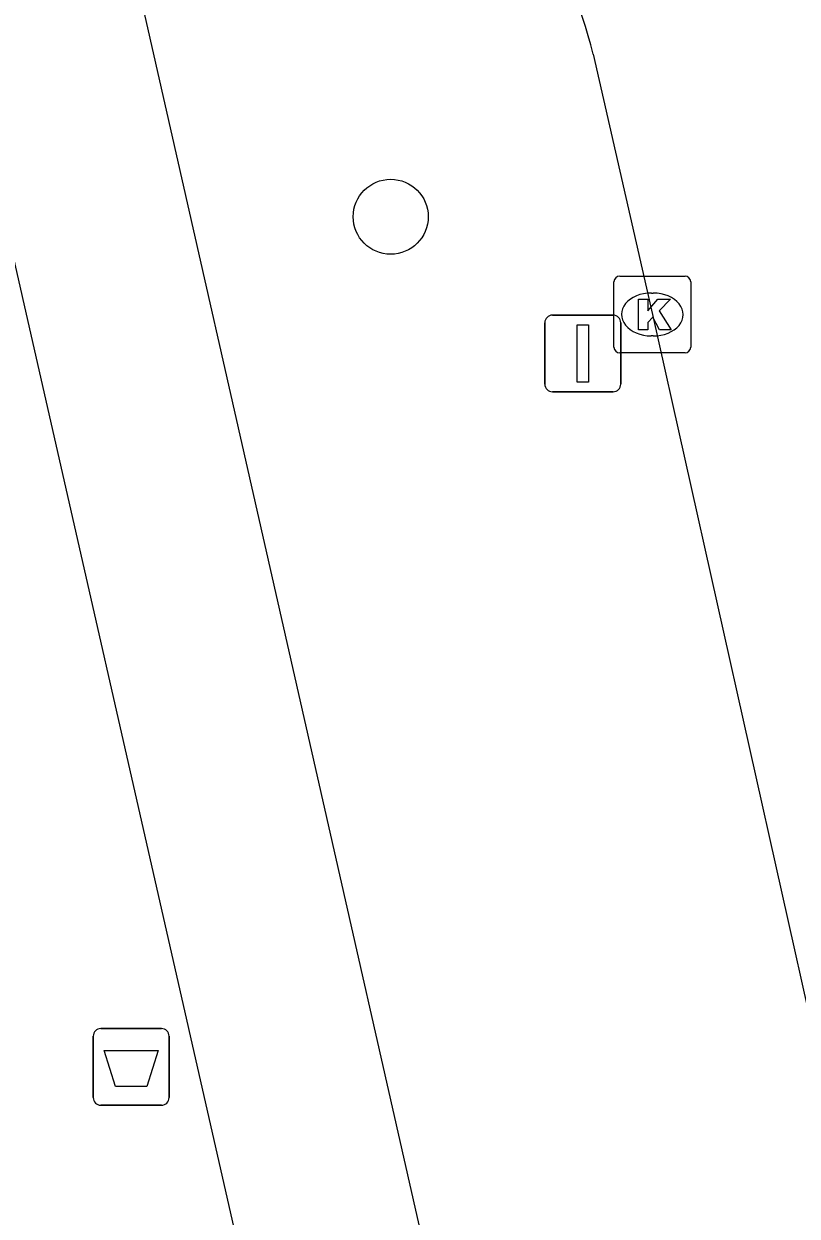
# Model space of a CAD drawing. Extents: x 161772 to 163123, y 383092 to 383917.
# Drawn here: x 163083.63 to 163093.72, y 383680.79 to 383696.33 of the extents above; entities that cross this region are included whole.
import ezdxf

# ---------------------------------------------------------------- set-up
doc = ezdxf.new("R2010")
doc.units = 0
for name, color, linetype in [('IMGEO_Afvalbak', 7, 'Continuous'), ('IMGEO_Boom', 7, 'Continuous'), ('IMGEO_Fietspad_gesloten', 7, 'Continuous'), ('IMGEO_Kolk', 7, 'Continuous'), ('IMGEO_Rijbaan_regionaal_gesloten', 7, 'Continuous'), ('IMGEO_Verkeersbordpaal', 7, 'Continuous')]:
    doc.layers.add(name, color=color, linetype=linetype)

msp = doc.modelspace()

# ---------------------------------------------------------------- linework, layer by layer
at = {"layer": 'IMGEO_Afvalbak'}
for p, q in [((163084.636, 383683.234), (163085.426, 383683.234)), ((163085.426, 383683.234), (163084.636, 383683.234)), ((163084.536, 383682.334), (163084.536, 383683.134)), ((163084.536, 383683.134), (163084.536, 383682.334)), ((163085.526, 383683.134), (163085.526, 383682.334)), ((163085.526, 383682.334), (163085.526, 383683.134)), ((163085.426, 383682.234), (163084.636, 383682.234)), ((163084.636, 383682.234), (163085.426, 383682.234))]:
    msp.add_line(p, q, dxfattribs=at)
msp.add_lwpolyline([(163084.679, 383682.948), (163085.383, 383682.948), (163085.234, 383682.478), (163084.828, 383682.478), (163084.679, 383682.948)], dxfattribs=at)
for centre, start, end in [((163084.636, 383683.134), 90, 180), ((163084.636, 383683.134), 90, 180), ((163085.426, 383683.134), 0, 90), ((163085.426, 383683.134), 360, 90), ((163084.636, 383682.334), 180, 270), ((163084.636, 383682.334), 180, 270), ((163085.426, 383682.334), 270, 0), ((163085.426, 383682.334), 270, 0)]:
    msp.add_arc(centre, 0.1, start, end, dxfattribs=at)
at = {"layer": 'IMGEO_Boom'}
msp.add_circle((163088.416, 383693.819), 0.489, dxfattribs=at)
at = {"layer": 'IMGEO_Fietspad_gesloten'}
for points in [[(163083.798, 383702.842), (163085.126, 383696.806), (163089.102, 383679.275), (163093.432, 383660.131)], [(163091.086, 383659.624), (163091.045, 383659.901), (163086.855, 383678.511), (163082.538, 383697.507), (163082.427, 383698.051), (163081.953, 383700.113)]]:
    msp.add_lwpolyline(points, dxfattribs=at)
at = {"layer": 'IMGEO_Kolk'}
for p, q in [((163091.402, 383693.045), (163092.254, 383693.045)), ((163091.327, 383692.119), (163091.327, 383692.971)), ((163092.328, 383692.971), (163092.328, 383692.119)), ((163091.815, 383692.825), (163091.84, 383692.825)), ((163091.838, 383692.265), (163091.813, 383692.265)), ((163092.254, 383692.045), (163091.402, 383692.045))]:
    msp.add_line(p, q, dxfattribs=at)
for points in [[(163091.402, 383693.045), (163092.254, 383693.045)], [(163091.327, 383692.119), (163091.327, 383692.971)], [(163092.328, 383692.971), (163092.328, 383692.119)], [(163091.648, 383692.745), (163091.771, 383692.745), (163091.771, 383692.594), (163091.901, 383692.745), (163092.065, 383692.745), (163091.919, 383692.594), (163092.072, 383692.345), (163091.92, 383692.345), (163091.835, 383692.509), (163091.771, 383692.442), (163091.771, 383692.345), (163091.648, 383692.345), (163091.648, 383692.745)], [(163092.254, 383692.045), (163091.402, 383692.045)]]:
    msp.add_lwpolyline(points, dxfattribs=at)
for centre, start, end in [((163091.404, 383692.969), 91.552, 178.448), ((163091.404, 383692.969), 91.552, 178.448), ((163092.252, 383692.969), 1.552, 88.448), ((163092.252, 383692.969), 1.552, 88.448), ((163091.404, 383692.121), 181.552, 268.448), ((163091.404, 383692.121), 181.552, 268.448), ((163092.252, 383692.121), 271.552, 358.448), ((163092.252, 383692.121), 271.552, 358.448)]:
    msp.add_arc(centre, 0.0765, start, end, dxfattribs=at)
for centre, major_axis, ratio, start_param, end_param in [((163091.814, 383692.545), (-0.387, 0.002), 0.722429, 4.712389, 7.853982), ((163091.839, 383692.545), (-0.39, 0.002), 0.717154, 1.570796, 4.712389)]:
    msp.add_ellipse(centre, major_axis=major_axis, ratio=ratio, start_param=start_param, end_param=end_param, dxfattribs=at)
at = {"layer": 'IMGEO_Rijbaan_regionaal_gesloten'}
msp.add_lwpolyline([(163091.057, 383695.938), (163091.83, 383692.545), (163095.624, 383675.566), (163095.661, 383675.411), (163097.292, 383667.254), (163099.068, 383659.42), (163099.545, 383656.986), (163099.912, 383654.024)], dxfattribs=at)
msp.add_arc((163084.314, 383694.239), 6.953, 14.1419, 47.0063, dxfattribs=at)
at = {"layer": 'IMGEO_Verkeersbordpaal'}
for p, q in [((163090.526, 383692.537), (163091.316, 383692.537)), ((163091.316, 383692.537), (163090.526, 383692.537)), ((163090.426, 383691.637), (163090.426, 383692.437)), ((163090.426, 383692.437), (163090.426, 383691.637)), ((163091.416, 383692.437), (163091.416, 383691.637)), ((163091.416, 383691.637), (163091.416, 383692.437)), ((163091.316, 383691.537), (163090.526, 383691.537)), ((163090.526, 383691.537), (163091.316, 383691.537))]:
    msp.add_line(p, q, dxfattribs=at)
msp.add_lwpolyline([(163090.846, 383692.412), (163090.996, 383692.412), (163090.996, 383691.662), (163090.846, 383691.662), (163090.846, 383692.412)], dxfattribs=at)
for centre, start, end in [((163090.526, 383692.437), 90, 180), ((163090.526, 383692.437), 90, 180), ((163091.316, 383692.437), 0, 90), ((163091.316, 383692.437), 360, 90), ((163090.526, 383691.637), 180, 270), ((163090.526, 383691.637), 180, 270), ((163091.316, 383691.637), 270, 0), ((163091.316, 383691.637), 270, 0)]:
    msp.add_arc(centre, 0.1, start, end, dxfattribs=at)

doc.saveas('drawing.dxf')
